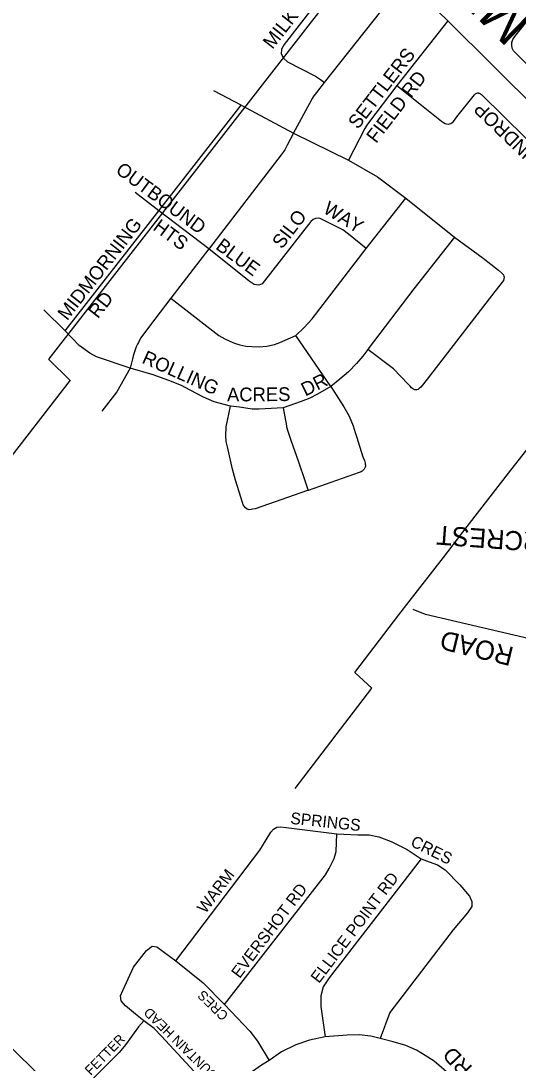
# Model space of a CAD drawing. Extents: x 586326 to 623965, y 4819854 to 4857850.
# Drawn here: x 595253 to 595903, y 4832762 to 4834124 of the extents above; entities that cross this region are included whole.
import ezdxf

# ---------------------------------------------------------------- set-up
doc = ezdxf.new("R2010")
doc.units = 0
for name, color, linetype in [('Lots_Concessions', 7, 'Continuous'), ('Major Rds and Hwys', 7, 'Continuous'), ('Major Rds Lbls', 7, 'Continuous'), ('Minor Rd Lbls', 7, 'Continuous'), ('Minor Rds', 7, 'Continuous'), ('Proposed Minor Rds', 7, 'Continuous'), ('Proposed Rd Lbls', 7, 'Continuous'), ('Proposed Secondary Rds', 7, 'Continuous')]:
    doc.layers.add(name, color=color, linetype=linetype)

msp = doc.modelspace()

# ---------------------------------------------------------------- linework, layer by layer
at = {"layer": 'Lots_Concessions'}
for p, q in [((595289.6, 4833682.9), (595708.5, 4834220.5)), ((595317.3, 4833654.5), (595288.9, 4833682.4)), ((594900, 4833118.4), (595317.8, 4833654.7)), ((595893.7, 4833537.2), (595919.3, 4833570.1)), ((595836.6, 4833463.5), (595893.7, 4833537.2)), ((595805.3, 4833423.3), (595836.6, 4833463.5)), ((595760.6, 4833365.7), (595805.3, 4833423.3)), ((595747.1, 4833348.2), (595760.6, 4833365.7)), ((595689.5, 4833272.9), (595747.1, 4833348.2)), ((595711.6, 4833252.5), (595689.5, 4833272.9)), ((595611.7, 4833121.2), (595711.6, 4833252.5))]:
    msp.add_line(p, q, dxfattribs=at)
at = {"layer": 'Major Rds and Hwys'}
for points in [[(595811.1, 4834124.4), (595799.6, 4834135.8), (595714.6, 4834215.7), (595629.6, 4834295.5), (595333.6, 4834583.5)], [(596159.3, 4833780.2), (596119.1, 4833818.9), (596049.2, 4833888.4), (595811.1, 4834124.4)], [(595417, 4832609.9), (595305.6, 4832718.3), (595299.3, 4832724.4), (594883.7, 4833132.9)]]:
    msp.add_lwpolyline(points, dxfattribs=at)
at = {"layer": 'Minor Rds'}
for points in [[(596044.5, 4834168.3), (595952.9, 4834052.9), (595949.4, 4834049.4), (595945.6, 4834047.9), (595942.2, 4834047.3), (595938.2, 4834047.7), (595935, 4834048.7), (595931.2, 4834051), (595897.1, 4834085.2), (595895.2, 4834088.9), (595894.7, 4834092.8), (595894.8, 4834096.2), (595896.4, 4834100), (595898.6, 4834104), (595989.9, 4834218.7)], [(596001.8, 4833297.1), (595971.9, 4833304.4), (595782.1, 4833348.6), (595766, 4833355.2)]]:
    msp.add_lwpolyline(points, dxfattribs=at)
at = {"layer": 'Proposed Minor Rds'}
for points in [[(595669.5, 4834187.1), (595597.1, 4834093.4), (595593.7, 4834087.3), (595593.4, 4834081.1), (595596.1, 4834075.7), (595601.5, 4834070.7), (595638, 4834051.9), (595640.7, 4834050.2), (595644.6, 4834047.6), (595649.8, 4834043.7)], [(595609.3, 4833977.8), (595633.3, 4834021.5), (595636.4, 4834026.2), (595639.9, 4834030.7), (595649.8, 4834043.7), (595723.4, 4834136.6)], [(595811.1, 4834124.4), (595744.5, 4834039.8)], [(595540.9, 4834014.1), (595505.3, 4834032.9)], [(595744.5, 4834039.8), (595707.4, 4833991.2), (595705.2, 4833987.9), (595702.8, 4833983.8), (595681.2, 4833942.3)], [(595744.5, 4834039.8), (595776.8, 4834014), (595802.7, 4833993.3), (595805.6, 4833991.4), (595807.8, 4833990.3), (595809.5, 4833989.7), (595811.4, 4833989.5), (595813.4, 4833989.7), (595815.2, 4833990.3), (595817, 4833991.6), (595818.4, 4833993), (595823, 4833999), (595846, 4834027.8), (595848, 4834029.6), (595849.1, 4834030.1), (595850, 4834030.3), (595850.7, 4834030.2), (595851.4, 4834030.1), (595852.3, 4834029.9), (595853, 4834029.5), (595853.3, 4834029.3), (595853.6, 4834029.1), (595853.9, 4834029), (595854.2, 4834028.8), (595854.7, 4834028.3), (595854.8, 4834028.3), (595854.9, 4834028.2), (595855.1, 4834028), (595941.5, 4833943.4)], [(595433.2, 4833876.3), (595540.9, 4834014.1)], [(595540.9, 4834014.1), (595609.3, 4833977.8)], [(595609.3, 4833977.8), (595601.2, 4833962), (595599.7, 4833959.3), (595597.9, 4833956), (595595.8, 4833952.7), (595593.3, 4833949.3), (595499.3, 4833827.2), (595498.6, 4833826.3)], [(595609.3, 4833977.8), (595681.2, 4833942.3)], [(595681.2, 4833942.3), (595719.2, 4833920.7), (595756.2, 4833892.7)], [(595433.2, 4833876.3), (595402.2, 4833900.3)], [(595704.3, 4833827.1), (595756.2, 4833892.7)], [(595756.2, 4833892.7), (595820, 4833841.7)], [(595310.6, 4833719.3), (595433.2, 4833876.3)], [(595498.6, 4833826.3), (595433.2, 4833876.3)], [(595704.3, 4833827.1), (595681.2, 4833845.6), (595674, 4833851.2), (595644.2, 4833866.3), (595641.5, 4833866.7), (595638.3, 4833866.1), (595635.2, 4833864.7), (595632.1, 4833862.3), (595568.3, 4833780.6), (595564.1, 4833778.8), (595558.1, 4833779.9), (595551.3, 4833784.2), (595498.6, 4833826.3)], [(595820, 4833841.7), (595857.6, 4833814.2), (595877.5, 4833798.6), (595881.5, 4833795), (595883.9, 4833792.4), (595884.4, 4833790.7), (595884.7, 4833789.3), (595884.6, 4833787.3), (595883.8, 4833785.1), (595872.7, 4833770.7), (595784.2, 4833656.1), (595779.5, 4833650), (595776, 4833645.9), (595773.8, 4833643.8), (595772.4, 4833642.8), (595770.6, 4833642.1), (595768.2, 4833642.1), (595765.5, 4833643.4), (595763.8, 4833644.7), (595761.8, 4833646.9), (595759.4, 4833649.6), (595740.1, 4833669.7), (595706.4, 4833695.1)], [(595820, 4833841.7), (595766.7, 4833774.3)], [(595612.6, 4833713.2), (595623.4, 4833723.5), (595633.7, 4833735.2), (595704.3, 4833827.1)], [(595498.6, 4833826.3), (595448.9, 4833762.1)], [(595766.7, 4833774.3), (595706.8, 4833695.6), (595706.4, 4833695.1), (595706.4, 4833695.1), (595706.4, 4833695.1)], [(595448.9, 4833762.1), (595427.8, 4833734.5), (595411.9, 4833713.4), (595409.6, 4833710.1), (595407.9, 4833707.1), (595406.5, 4833704.3), (595405.2, 4833701.7), (595403.8, 4833698.6), (595402.7, 4833695.8), (595400.5, 4833689.2), (595398.8, 4833682.6), (595395.9, 4833670.6)], [(595448.9, 4833762.1), (595511.5, 4833713.3), (595519.4, 4833708.7), (595525.9, 4833706), (595532.2, 4833703.1), (595539.1, 4833701), (595546.9, 4833699.3), (595555, 4833698.7), (595564.5, 4833698.6), (595574.6, 4833699.5), (595584.4, 4833701.6), (595591.6, 4833704.1), (595612.6, 4833713.2)], [(595310.6, 4833719.3), (595282.7, 4833746.9)], [(595395.9, 4833670.6), (595351.7, 4833685.3), (595343.1, 4833690.2), (595329.2, 4833700.2), (595310.6, 4833719.3)], [(595658.2, 4833646.5), (595612.6, 4833713.2)], [(595706.4, 4833695.1), (595700.1, 4833686.3), (595691.7, 4833676.6), (595681.3, 4833665.6), (595669.9, 4833656.1), (595658.2, 4833646.5)], [(595395.9, 4833670.6), (595378.5, 4833639.6), (595358.8, 4833614.4)], [(595527.1, 4833620.7), (595505.7, 4833626.7), (595491.8, 4833632.5), (595474.2, 4833641.7), (595462.7, 4833647.8), (595446.3, 4833654.6), (595425.9, 4833661.7), (595395.9, 4833670.6)], [(595658.2, 4833646.5), (595675, 4833619.9), (595682.1, 4833607.8), (595687.3, 4833595.4), (595690, 4833586.4), (595692.2, 4833580), (595694.1, 4833574.3), (595700.2, 4833554.9), (595702, 4833550), (595703, 4833546.3), (595703.2, 4833545), (595703.4, 4833543.7), (595703.3, 4833542.4), (595703.1, 4833541.3), (595702.8, 4833540.3), (595702.3, 4833539.4), (595701.7, 4833538.5), (595700.6, 4833537.2), (595699.1, 4833535.8), (595697.8, 4833535), (595695.1, 4833534), (595628.5, 4833510.9), (595627.8, 4833510.6), (595559, 4833486.8), (595555.9, 4833486.2), (595553.9, 4833485.7), (595551.4, 4833485.6), (595548.7, 4833486.4), (595546.5, 4833488), (595544.8, 4833490.1), (595543.7, 4833492.1), (595542.5, 4833495.1), (595533.4, 4833524.3), (595529.7, 4833538.4), (595523, 4833567.7), (595521.4, 4833574.9), (595520.8, 4833582), (595521.2, 4833594), (595527.1, 4833620.7)], [(595658.2, 4833646.5), (595640.8, 4833636.6), (595630.8, 4833631.5), (595619.2, 4833627), (595595.7, 4833618.9)], [(595595.7, 4833618.9), (595564.5, 4833616.9), (595555.1, 4833617.1), (595538.6, 4833619.4), (595527.1, 4833620.7)], [(595595.7, 4833618.9), (595600, 4833595.4), (595600.3, 4833593.8), (595601.8, 4833588.2), (595603.5, 4833583.1), (595605.9, 4833576.3), (595615.8, 4833548.3), (595624.2, 4833523.7), (595628.5, 4833510.9)], [(595455.3, 4832896.2), (595565.4, 4833040.9), (595573.5, 4833054.2), (595579.5, 4833064.1), (595583.4, 4833068), (595587.6, 4833070.9), (595592.3, 4833071.1), (595599.7, 4833070.2), (595665.8, 4833062.2)], [(595519.2, 4832839.1), (595543.5, 4832870.2), (595651, 4833008.3), (595655.9, 4833016.6), (595662.4, 4833029.9), (595665.3, 4833038.8), (595665.8, 4833062.2)], [(595665.8, 4833062.2), (595693.5, 4833060.6), (595708.4, 4833060.9), (595720.9, 4833058.1), (595737.2, 4833052.1), (595757.9, 4833041.6), (595776.3, 4833029.3)], [(595776.3, 4833029.3), (595656.1, 4832873.8), (595648, 4832862.1), (595645.3, 4832850.4), (595645.3, 4832836.4), (595650.8, 4832796.8)], [(595776.3, 4833029.3), (595786.6, 4833025.6), (595797.8, 4833021.6), (595807.5, 4833015.2), (595826.8, 4832995.5), (595839.4, 4832980.5), (595842.6, 4832973.6), (595842.4, 4832967), (595837, 4832958.8), (595818.2, 4832936.8), (595735.3, 4832828.7), (595722.6, 4832794.7)], [(595413.4, 4832817.8), (595402.9, 4832826.5), (595389.6, 4832837.2), (595384.1, 4832844), (595383.1, 4832850.5), (595386.3, 4832857.3), (595400.1, 4832887.8), (595416.9, 4832909.6), (595424.4, 4832915.2), (595430.4, 4832914.6), (595455.3, 4832896.2)], [(595455.3, 4832896.2), (595491.2, 4832867.4), (595519.2, 4832839.1)], [(595519.2, 4832839.1), (595552.3, 4832804), (595562.1, 4832791.1), (595577.7, 4832766)], [(595413.4, 4832817.8), (595406.7, 4832809.8), (595389.6, 4832786.3), (595381.2, 4832776.5), (595338.8, 4832733.5), (595334.7, 4832727.9), (595334.3, 4832722.3), (595338.5, 4832717.2), (595384.4, 4832672.1), (595388.9, 4832668), (595394.3, 4832667.7), (595401.1, 4832671.7), (595479.3, 4832751.6)], [(595479.3, 4832751.6), (595436.9, 4832797.6), (595427.3, 4832807.7), (595413.4, 4832817.8)]]:
    msp.add_lwpolyline(points, dxfattribs=at)
at = {"layer": 'Proposed Secondary Rds'}
for points in [[(595650.8, 4832796.8), (595630.4, 4832792.3), (595612.6, 4832786.3), (595593.5, 4832777), (595577.7, 4832766)], [(595722.6, 4832794.7), (595710.3, 4832797.6), (595695.4, 4832799.4), (595679.6, 4832798.9), (595650.8, 4832796.8)], [(595815.6, 4832745.9), (595793.1, 4832764.9), (595781.6, 4832772.4), (595770.1, 4832779.5), (595756.4, 4832785.4), (595739.6, 4832790.4), (595722.6, 4832794.7)], [(595577.7, 4832766), (595567.7, 4832759.6), (595555.8, 4832751.4), (595545, 4832740.9), (595529.1, 4832724.4), (595519.5, 4832711.4)]]:
    msp.add_lwpolyline(points, dxfattribs=at)

# ---------------------------------------------------------------- texts
at = {"layer": 'Major Rds Lbls'}
msp.add_text('MISSISSAUGA RD', height=49.998, rotation=135.5246, dxfattribs=at).set_placement((595923.5, 4834124.5))
at = {"layer": 'Minor Rd Lbls'}
for s, rotation, p in [('RIVERCREST', 175.8021, (596012.3, 4833449.3)), ('ROAD', 166.339, (595898.8, 4833305.4))]:
    msp.add_text(s, height=25, rotation=rotation, dxfattribs=at).set_placement(p)
at = {"layer": 'Proposed Rd Lbls'}
for s, height, rotation, p in [('MILKY WAY', 18, 51.8313, (595581.9, 4834086.2)), ('SETTLERS ', 18, 52.3055, (595693.5, 4833981.7)), ('FIELD RD', 18, 52.3055, (595717.3, 4833963.4)), ('RAINDROP', 18, 136.2818, (595947.8, 4833932.1)), ('OUTBOUND', 18, 323.5056, (595375.5, 4833926.6)), ('WAY', 18, 328.4565, (595646.8, 4833874.5)), ('SILO', 18, 52.6388, (595594.3, 4833825.2)), ('MIDMORNING ', 18, 52.0276, (595313.5, 4833731.7)), ('HTS', 18, 323.5056, (595424.3, 4833852.2)), ('BLUE', 18, 323.5056, (595506.3, 4833827.3)), ('    RD', 18, 52.0276, (595337.1, 4833713.2)), ('ROLLING', 18, 335.9892, (595409.9, 4833677.9)), ('DR', 18, 26.5729, (595624.9, 4833633.3)), ('ACRES', 18, 0.44, (595522.4, 4833627)), ('SPRINGS', 15.3, 354.0214, (595604.7, 4833075.2)), ('CRES', 15.3, 333.3487, (595761.2, 4833046.9)), ('WARM', 15.3, 52.8214, (595494.1, 4832956.9)), ('ELLICE POINT RD', 15.299, 52.8214, (595642.7, 4832865.8)), ('EVERSHOT RD', 15.299, 52.8214, (595538.9, 4832872.2)), ('CRES', 12.64, 135.6306, (595525.1, 4832825.8)), ('FOUNTAIN HEAD', 12.644, 135.6306, (595519.8, 4832739.7)), ('FETTER', 12.64, 45.6306, (595344.2, 4832745.7)), ('RIVERMONT RD', 20.356, 133.5725, (595962.3, 4832633.4))]:
    msp.add_text(s, height=height, rotation=rotation, dxfattribs=at).set_placement(p)

doc.saveas('drawing.dxf')
